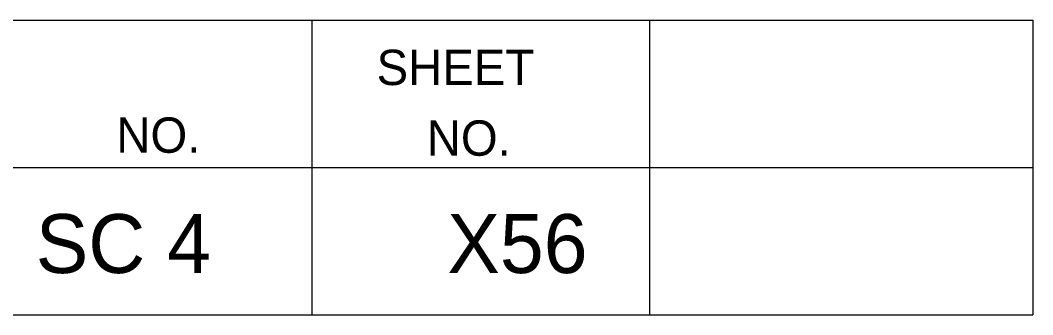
# Model space of a CAD drawing. Extents: x 1000 to 1162, y 999 to 8520.
# Drawn here: x 1152.97 to 1161.56, y 7425.05 to 7427.55 of the extents above; entities that cross this region are included whole.
import ezdxf

# ---------------------------------------------------------------- set-up
doc = ezdxf.new("R2010")
doc.units = 0
doc.layers.add('Level 20', color=7, linetype='Continuous')
doc.layers.add('Level 3', color=7, linetype='Continuous')

msp = doc.modelspace()

# ---------------------------------------------------------------- linework, layer by layer
at = {"layer": 'Level 3'}
for p, q in [((1133.055, 7427.5458), (1161.555, 7427.5458)), ((1133.055, 7427.5458), (1161.555, 7427.5458)), ((1133.055, 7427.5458), (1161.555, 7427.5458)), ((1133.055, 7427.5458), (1161.555, 7427.5458)), ((1133.055, 7427.5458), (1161.555, 7427.5458)), ((1133.055, 7427.5458), (1161.555, 7427.5458)), ((1133.055, 7427.5458), (1161.555, 7427.5458)), ((1133.055, 7427.5458), (1161.555, 7427.5458)), ((1133.055, 7427.5458), (1161.555, 7427.5458)), ((1133.055, 7427.5458), (1161.555, 7427.5458)), ((1133.055, 7427.5458), (1161.555, 7427.5458)), ((1133.055, 7427.5458), (1161.555, 7427.5458)), ((1133.055, 7427.5458), (1161.555, 7427.5458)), ((1133.055, 7427.5458), (1161.555, 7427.5458)), ((1133.055, 7427.5458), (1161.555, 7427.5458)), ((1133.055, 7427.5458), (1161.555, 7427.5458)), ((1133.055, 7427.5458), (1161.555, 7427.5458)), ((1133.055, 7427.5458), (1161.555, 7427.5458)), ((1133.055, 7427.5458), (1161.555, 7427.5458)), ((1133.055, 7427.5458), (1161.555, 7427.5458)), ((1133.055, 7427.5458), (1161.555, 7427.5458)), ((1133.055, 7427.5458), (1161.555, 7427.5458)), ((1133.055, 7427.5458), (1161.555, 7427.5458)), ((1133.055, 7427.5458), (1161.555, 7427.5458)), ((1133.055, 7427.5458), (1161.555, 7427.5458)), ((1133.055, 7427.5458), (1161.555, 7427.5458)), ((1133.055, 7427.5458), (1161.555, 7427.5458)), ((1133.055, 7427.5458), (1161.555, 7427.5458)), ((1133.055, 7427.5458), (1161.555, 7427.5458)), ((1133.055, 7427.5458), (1161.555, 7427.5458)), ((1133.055, 7427.5458), (1161.555, 7427.5458)), ((1133.055, 7427.5458), (1161.555, 7427.5458)), ((1133.055, 7427.5458), (1161.555, 7427.5458)), ((1133.055, 7427.5458), (1161.555, 7427.5458)), ((1133.055, 7427.5458), (1161.555, 7427.5458)), ((1133.055, 7427.5458), (1161.555, 7427.5458)), ((1133.055, 7427.5458), (1161.555, 7427.5458)), ((1133.055, 7427.5458), (1161.555, 7427.5458)), ((1133.055, 7427.5458), (1161.555, 7427.5458)), ((1133.055, 7427.5458), (1161.555, 7427.5458)), ((1133.055, 7427.5458), (1161.555, 7427.5458)), ((1133.055, 7427.5458), (1161.555, 7427.5458)), ((1133.055, 7427.5458), (1161.555, 7427.5458)), ((1133.055, 7427.5458), (1161.555, 7427.5458)), ((1133.055, 7427.5458), (1161.555, 7427.5458)), ((1133.055, 7427.5458), (1161.555, 7427.5458)), ((1133.055, 7427.5458), (1161.555, 7427.5458)), ((1133.055, 7427.5458), (1161.555, 7427.5458)), ((1133.055, 7427.5458), (1161.555, 7427.5458)), ((1133.055, 7427.5458), (1161.555, 7427.5458)), ((1133.055, 7427.5458), (1161.555, 7427.5458)), ((1133.055, 7427.5458), (1161.555, 7427.5458)), ((1133.055, 7427.5458), (1161.555, 7427.5458)), ((1133.055, 7427.5458), (1161.555, 7427.5458)), ((1155.44, 7427.5458), (1155.44, 7425.0458)), ((1155.44, 7427.5458), (1155.44, 7425.0458)), ((1155.44, 7427.5458), (1155.44, 7425.0458)), ((1155.44, 7427.5458), (1155.44, 7425.0458)), ((1155.44, 7427.5458), (1155.44, 7425.0458)), ((1155.44, 7427.5458), (1155.44, 7425.0458)), ((1155.44, 7427.5458), (1155.44, 7425.0458)), ((1155.44, 7427.5458), (1155.44, 7425.0458)), ((1155.44, 7427.5458), (1155.44, 7425.0458)), ((1155.44, 7427.5458), (1155.44, 7425.0458)), ((1155.44, 7427.5458), (1155.44, 7425.0458)), ((1155.44, 7427.5458), (1155.44, 7425.0458)), ((1155.44, 7427.5458), (1155.44, 7425.0458)), ((1155.44, 7427.5458), (1155.44, 7425.0458)), ((1155.44, 7427.5458), (1155.44, 7425.0458)), ((1155.44, 7427.5458), (1155.44, 7425.0458)), ((1155.44, 7427.5458), (1155.44, 7425.0458)), ((1155.44, 7427.5458), (1155.44, 7425.0458)), ((1155.44, 7427.5458), (1155.44, 7425.0458)), ((1155.44, 7427.5458), (1155.44, 7425.0458)), ((1155.44, 7427.5458), (1155.44, 7425.0458)), ((1155.44, 7427.5458), (1155.44, 7425.0458)), ((1155.44, 7427.5458), (1155.44, 7425.0458)), ((1155.44, 7427.5458), (1155.44, 7425.0458)), ((1155.44, 7427.5458), (1155.44, 7425.0458)), ((1155.44, 7427.5458), (1155.44, 7425.0458)), ((1155.44, 7427.5458), (1155.44, 7425.0458)), ((1155.44, 7427.5458), (1155.44, 7425.0458)), ((1155.44, 7427.5458), (1155.44, 7425.0458)), ((1155.44, 7427.5458), (1155.44, 7425.0458)), ((1155.44, 7427.5458), (1155.44, 7425.0458)), ((1155.44, 7427.5458), (1155.44, 7425.0458)), ((1155.44, 7427.5458), (1155.44, 7425.0458)), ((1155.44, 7427.5458), (1155.44, 7425.0458)), ((1155.44, 7427.5458), (1155.44, 7425.0458)), ((1155.44, 7427.5458), (1155.44, 7425.0458)), ((1155.44, 7427.5458), (1155.44, 7425.0458)), ((1155.44, 7427.5458), (1155.44, 7425.0458)), ((1155.44, 7427.5458), (1155.44, 7425.0458)), ((1155.44, 7427.5458), (1155.44, 7425.0458)), ((1155.44, 7427.5458), (1155.44, 7425.0458)), ((1155.44, 7427.5458), (1155.44, 7425.0458)), ((1155.44, 7427.5458), (1155.44, 7425.0458)), ((1155.44, 7427.5458), (1155.44, 7425.0458)), ((1155.44, 7427.5458), (1155.44, 7425.0458)), ((1155.44, 7427.5458), (1155.44, 7425.0458)), ((1155.44, 7427.5458), (1155.44, 7425.0458)), ((1155.44, 7427.5458), (1155.44, 7425.0458)), ((1155.44, 7427.5458), (1155.44, 7425.0458)), ((1155.44, 7427.5458), (1155.44, 7425.0458)), ((1155.44, 7427.5458), (1155.44, 7425.0458)), ((1155.44, 7427.5458), (1155.44, 7425.0458)), ((1155.44, 7427.5458), (1155.44, 7425.0458)), ((1155.44, 7427.5458), (1155.44, 7425.0458)), ((1158.305, 7427.5458), (1158.305, 7425.0458)), ((1158.305, 7427.5458), (1158.305, 7425.0458)), ((1158.305, 7427.5458), (1158.305, 7425.0458)), ((1158.305, 7427.5458), (1158.305, 7425.0458)), ((1158.305, 7427.5458), (1158.305, 7425.0458)), ((1158.305, 7427.5458), (1158.305, 7425.0458)), ((1158.305, 7427.5458), (1158.305, 7425.0458)), ((1158.305, 7427.5458), (1158.305, 7425.0458)), ((1158.305, 7427.5458), (1158.305, 7425.0458)), ((1158.305, 7427.5458), (1158.305, 7425.0458)), ((1158.305, 7427.5458), (1158.305, 7425.0458)), ((1158.305, 7427.5458), (1158.305, 7425.0458)), ((1158.305, 7427.5458), (1158.305, 7425.0458)), ((1158.305, 7427.5458), (1158.305, 7425.0458)), ((1158.305, 7427.5458), (1158.305, 7425.0458)), ((1158.305, 7427.5458), (1158.305, 7425.0458)), ((1158.305, 7427.5458), (1158.305, 7425.0458)), ((1158.305, 7427.5458), (1158.305, 7425.0458)), ((1158.305, 7427.5458), (1158.305, 7425.0458)), ((1158.305, 7427.5458), (1158.305, 7425.0458)), ((1158.305, 7427.5458), (1158.305, 7425.0458)), ((1158.305, 7427.5458), (1158.305, 7425.0458)), ((1158.305, 7427.5458), (1158.305, 7425.0458)), ((1158.305, 7427.5458), (1158.305, 7425.0458)), ((1158.305, 7427.5458), (1158.305, 7425.0458)), ((1158.305, 7427.5458), (1158.305, 7425.0458)), ((1158.305, 7427.5458), (1158.305, 7425.0458)), ((1158.305, 7427.5458), (1158.305, 7425.0458)), ((1158.305, 7427.5458), (1158.305, 7425.0458)), ((1158.305, 7427.5458), (1158.305, 7425.0458)), ((1158.305, 7427.5458), (1158.305, 7425.0458)), ((1158.305, 7427.5458), (1158.305, 7425.0458)), ((1158.305, 7427.5458), (1158.305, 7425.0458)), ((1158.305, 7427.5458), (1158.305, 7425.0458)), ((1158.305, 7427.5458), (1158.305, 7425.0458)), ((1158.305, 7427.5458), (1158.305, 7425.0458)), ((1158.305, 7427.5458), (1158.305, 7425.0458)), ((1158.305, 7427.5458), (1158.305, 7425.0458)), ((1158.305, 7427.5458), (1158.305, 7425.0458)), ((1158.305, 7427.5458), (1158.305, 7425.0458)), ((1158.305, 7427.5458), (1158.305, 7425.0458)), ((1158.305, 7427.5458), (1158.305, 7425.0458)), ((1158.305, 7427.5458), (1158.305, 7425.0458)), ((1158.305, 7427.5458), (1158.305, 7425.0458)), ((1158.305, 7427.5458), (1158.305, 7425.0458)), ((1158.305, 7427.5458), (1158.305, 7425.0458)), ((1158.305, 7427.5458), (1158.305, 7425.0458)), ((1158.305, 7427.5458), (1158.305, 7425.0458)), ((1158.305, 7427.5458), (1158.305, 7425.0458)), ((1158.305, 7427.5458), (1158.305, 7425.0458)), ((1158.305, 7427.5458), (1158.305, 7425.0458)), ((1158.305, 7427.5458), (1158.305, 7425.0458)), ((1158.305, 7427.5458), (1158.305, 7425.0458)), ((1158.305, 7427.5458), (1158.305, 7425.0458)), ((1161.555, 7427.5458), (1161.555, 7425.0458)), ((1161.555, 7427.5458), (1161.555, 7425.0458)), ((1161.555, 7427.5458), (1161.555, 7425.0458)), ((1161.555, 7427.5458), (1161.555, 7425.0458)), ((1161.555, 7427.5458), (1161.555, 7425.0458)), ((1161.555, 7427.5458), (1161.555, 7425.0458)), ((1161.555, 7427.5458), (1161.555, 7425.0458)), ((1161.555, 7427.5458), (1161.555, 7425.0458)), ((1161.555, 7427.5458), (1161.555, 7425.0458)), ((1161.555, 7427.5458), (1161.555, 7425.0458)), ((1161.555, 7427.5458), (1161.555, 7425.0458)), ((1161.555, 7427.5458), (1161.555, 7425.0458)), ((1161.555, 7427.5458), (1161.555, 7425.0458)), ((1161.555, 7427.5458), (1161.555, 7425.0458)), ((1161.555, 7427.5458), (1161.555, 7425.0458)), ((1161.555, 7427.5458), (1161.555, 7425.0458)), ((1161.555, 7427.5458), (1161.555, 7425.0458)), ((1161.555, 7427.5458), (1161.555, 7425.0458)), ((1161.555, 7427.5458), (1161.555, 7425.0458)), ((1161.555, 7427.5458), (1161.555, 7425.0458)), ((1161.555, 7427.5458), (1161.555, 7425.0458)), ((1161.555, 7427.5458), (1161.555, 7425.0458)), ((1161.555, 7427.5458), (1161.555, 7425.0458)), ((1161.555, 7427.5458), (1161.555, 7425.0458)), ((1161.555, 7427.5458), (1161.555, 7425.0458)), ((1161.555, 7427.5458), (1161.555, 7425.0458)), ((1161.555, 7427.5458), (1161.555, 7425.0458)), ((1161.555, 7427.5458), (1161.555, 7425.0458)), ((1161.555, 7427.5458), (1161.555, 7425.0458)), ((1161.555, 7427.5458), (1161.555, 7425.0458)), ((1161.555, 7427.5458), (1161.555, 7425.0458)), ((1161.555, 7427.5458), (1161.555, 7425.0458)), ((1161.555, 7427.5458), (1161.555, 7425.0458)), ((1161.555, 7427.5458), (1161.555, 7425.0458)), ((1161.555, 7427.5458), (1161.555, 7425.0458)), ((1161.555, 7427.5458), (1161.555, 7425.0458)), ((1161.555, 7427.5458), (1161.555, 7425.0458)), ((1161.555, 7427.5458), (1161.555, 7425.0458)), ((1161.555, 7427.5458), (1161.555, 7425.0458)), ((1161.555, 7427.5458), (1161.555, 7425.0458)), ((1161.555, 7427.5458), (1161.555, 7425.0458)), ((1161.555, 7427.5458), (1161.555, 7425.0458)), ((1161.555, 7427.5458), (1161.555, 7425.0458)), ((1161.555, 7427.5458), (1161.555, 7425.0458)), ((1161.555, 7427.5458), (1161.555, 7425.0458)), ((1161.555, 7427.5458), (1161.555, 7425.0458)), ((1161.555, 7427.5458), (1161.555, 7425.0458)), ((1161.555, 7427.5458), (1161.555, 7425.0458)), ((1161.555, 7427.5458), (1161.555, 7425.0458)), ((1161.555, 7427.5458), (1161.555, 7425.0458)), ((1161.555, 7427.5458), (1161.555, 7425.0458)), ((1161.555, 7427.5458), (1161.555, 7425.0458)), ((1161.555, 7427.5458), (1161.555, 7425.0458)), ((1161.555, 7427.5458), (1161.555, 7425.0458)), ((1133.055, 7426.2958), (1161.555, 7426.2958)), ((1133.055, 7426.2958), (1161.555, 7426.2958)), ((1133.055, 7426.2958), (1161.555, 7426.2958)), ((1133.055, 7426.2958), (1161.555, 7426.2958)), ((1133.055, 7426.2958), (1161.555, 7426.2958)), ((1133.055, 7426.2958), (1161.555, 7426.2958)), ((1133.055, 7426.2958), (1161.555, 7426.2958)), ((1133.055, 7426.2958), (1161.555, 7426.2958)), ((1133.055, 7426.2958), (1161.555, 7426.2958)), ((1133.055, 7426.2958), (1161.555, 7426.2958)), ((1133.055, 7426.2958), (1161.555, 7426.2958)), ((1133.055, 7426.2958), (1161.555, 7426.2958)), ((1133.055, 7426.2958), (1161.555, 7426.2958)), ((1133.055, 7426.2958), (1161.555, 7426.2958)), ((1133.055, 7426.2958), (1161.555, 7426.2958)), ((1133.055, 7426.2958), (1161.555, 7426.2958)), ((1133.055, 7426.2958), (1161.555, 7426.2958)), ((1133.055, 7426.2958), (1161.555, 7426.2958)), ((1133.055, 7426.2958), (1161.555, 7426.2958)), ((1133.055, 7426.2958), (1161.555, 7426.2958)), ((1133.055, 7426.2958), (1161.555, 7426.2958)), ((1133.055, 7426.2958), (1161.555, 7426.2958)), ((1133.055, 7426.2958), (1161.555, 7426.2958)), ((1133.055, 7426.2958), (1161.555, 7426.2958)), ((1133.055, 7426.2958), (1161.555, 7426.2958)), ((1133.055, 7426.2958), (1161.555, 7426.2958)), ((1133.055, 7426.2958), (1161.555, 7426.2958)), ((1133.055, 7426.2958), (1161.555, 7426.2958)), ((1133.055, 7426.2958), (1161.555, 7426.2958)), ((1133.055, 7426.2958), (1161.555, 7426.2958)), ((1133.055, 7426.2958), (1161.555, 7426.2958)), ((1133.055, 7426.2958), (1161.555, 7426.2958)), ((1133.055, 7426.2958), (1161.555, 7426.2958)), ((1133.055, 7426.2958), (1161.555, 7426.2958)), ((1133.055, 7426.2958), (1161.555, 7426.2958)), ((1133.055, 7426.2958), (1161.555, 7426.2958)), ((1133.055, 7426.2958), (1161.555, 7426.2958)), ((1133.055, 7426.2958), (1161.555, 7426.2958)), ((1133.055, 7426.2958), (1161.555, 7426.2958)), ((1133.055, 7426.2958), (1161.555, 7426.2958)), ((1133.055, 7426.2958), (1161.555, 7426.2958)), ((1133.055, 7426.2958), (1161.555, 7426.2958)), ((1133.055, 7426.2958), (1161.555, 7426.2958)), ((1133.055, 7426.2958), (1161.555, 7426.2958)), ((1133.055, 7426.2958), (1161.555, 7426.2958)), ((1133.055, 7426.2958), (1161.555, 7426.2958)), ((1133.055, 7426.2958), (1161.555, 7426.2958)), ((1133.055, 7426.2958), (1161.555, 7426.2958)), ((1133.055, 7426.2958), (1161.555, 7426.2958)), ((1133.055, 7426.2958), (1161.555, 7426.2958)), ((1133.055, 7426.2958), (1161.555, 7426.2958)), ((1133.055, 7426.2958), (1161.555, 7426.2958)), ((1133.055, 7426.2958), (1161.555, 7426.2958)), ((1133.055, 7426.2958), (1161.555, 7426.2958)), ((1133.055, 7425.0458), (1161.555, 7425.0458)), ((1133.055, 7425.0458), (1161.555, 7425.0458)), ((1133.055, 7425.0458), (1161.555, 7425.0458)), ((1133.055, 7425.0458), (1161.555, 7425.0458)), ((1133.055, 7425.0458), (1161.555, 7425.0458)), ((1133.055, 7425.0458), (1161.555, 7425.0458)), ((1133.055, 7425.0458), (1161.555, 7425.0458)), ((1133.055, 7425.0458), (1161.555, 7425.0458)), ((1133.055, 7425.0458), (1161.555, 7425.0458)), ((1133.055, 7425.0458), (1161.555, 7425.0458)), ((1133.055, 7425.0458), (1161.555, 7425.0458)), ((1133.055, 7425.0458), (1161.555, 7425.0458)), ((1133.055, 7425.0458), (1161.555, 7425.0458)), ((1133.055, 7425.0458), (1161.555, 7425.0458)), ((1133.055, 7425.0458), (1161.555, 7425.0458)), ((1133.055, 7425.0458), (1161.555, 7425.0458)), ((1133.055, 7425.0458), (1161.555, 7425.0458)), ((1133.055, 7425.0458), (1161.555, 7425.0458)), ((1133.055, 7425.0458), (1161.555, 7425.0458)), ((1133.055, 7425.0458), (1161.555, 7425.0458)), ((1133.055, 7425.0458), (1161.555, 7425.0458)), ((1133.055, 7425.0458), (1161.555, 7425.0458)), ((1133.055, 7425.0458), (1161.555, 7425.0458)), ((1133.055, 7425.0458), (1161.555, 7425.0458)), ((1133.055, 7425.0458), (1161.555, 7425.0458)), ((1133.055, 7425.0458), (1161.555, 7425.0458)), ((1133.055, 7425.0458), (1161.555, 7425.0458)), ((1133.055, 7425.0458), (1161.555, 7425.0458)), ((1133.055, 7425.0458), (1161.555, 7425.0458)), ((1133.055, 7425.0458), (1161.555, 7425.0458)), ((1133.055, 7425.0458), (1161.555, 7425.0458)), ((1133.055, 7425.0458), (1161.555, 7425.0458)), ((1133.055, 7425.0458), (1161.555, 7425.0458)), ((1133.055, 7425.0458), (1161.555, 7425.0458)), ((1133.055, 7425.0458), (1161.555, 7425.0458)), ((1133.055, 7425.0458), (1161.555, 7425.0458)), ((1133.055, 7425.0458), (1161.555, 7425.0458)), ((1133.055, 7425.0458), (1161.555, 7425.0458)), ((1133.055, 7425.0458), (1161.555, 7425.0458)), ((1133.055, 7425.0458), (1161.555, 7425.0458)), ((1133.055, 7425.0458), (1161.555, 7425.0458)), ((1133.055, 7425.0458), (1161.555, 7425.0458)), ((1133.055, 7425.0458), (1161.555, 7425.0458)), ((1133.055, 7425.0458), (1161.555, 7425.0458)), ((1133.055, 7425.0458), (1161.555, 7425.0458)), ((1133.055, 7425.0458), (1161.555, 7425.0458)), ((1133.055, 7425.0458), (1161.555, 7425.0458)), ((1133.055, 7425.0458), (1161.555, 7425.0458)), ((1133.055, 7425.0458), (1161.555, 7425.0458)), ((1133.055, 7425.0458), (1161.555, 7425.0458)), ((1133.055, 7425.0458), (1161.555, 7425.0458)), ((1133.055, 7425.0458), (1161.555, 7425.0458)), ((1133.055, 7425.0458), (1161.555, 7425.0458)), ((1133.055, 7425.0458), (1161.555, 7425.0458))]:
    msp.add_line(p, q, dxfattribs=at)

# ---------------------------------------------------------------- texts
at = {"layer": 'Level 20'}
for s, p in [('SC 4', (1153.0988, 7425.4)), ('X56', (1156.5896, 7425.4))]:
    msp.add_text(s, height=0.5, dxfattribs=at).set_placement(p)
at = {"layer": 'Level 3'}
for s, p in [('SHEET', (1155.99, 7426.9958)), ('SHEET', (1155.99, 7426.9958)), ('SHEET', (1155.99, 7426.9958)), ('SHEET', (1155.99, 7426.9958)), ('SHEET', (1155.99, 7426.9958)), ('SHEET', (1155.99, 7426.9958)), ('SHEET', (1155.99, 7426.9958)), ('SHEET', (1155.99, 7426.9958)), ('SHEET', (1155.99, 7426.9958)), ('SHEET', (1155.99, 7426.9958)), ('SHEET', (1155.99, 7426.9958)), ('SHEET', (1155.99, 7426.9958)), ('SHEET', (1155.99, 7426.9958)), ('SHEET', (1155.99, 7426.9958)), ('SHEET', (1155.99, 7426.9958)), ('SHEET', (1155.99, 7426.9958)), ('SHEET', (1155.99, 7426.9958)), ('SHEET', (1155.99, 7426.9958)), ('SHEET', (1155.99, 7426.9958)), ('SHEET', (1155.99, 7426.9958)), ('SHEET', (1155.99, 7426.9958)), ('SHEET', (1155.99, 7426.9958)), ('SHEET', (1155.99, 7426.9958)), ('SHEET', (1155.99, 7426.9958)), ('SHEET', (1155.99, 7426.9958)), ('SHEET', (1155.99, 7426.9958)), ('SHEET', (1155.99, 7426.9958)), ('SHEET', (1155.99, 7426.9958)), ('SHEET', (1155.99, 7426.9958)), ('SHEET', (1155.99, 7426.9958)), ('SHEET', (1155.99, 7426.9958)), ('SHEET', (1155.99, 7426.9958)), ('SHEET', (1155.99, 7426.9958)), ('SHEET', (1155.99, 7426.9958)), ('SHEET', (1155.99, 7426.9958)), ('SHEET', (1155.99, 7426.9958)), ('SHEET', (1155.99, 7426.9958)), ('SHEET', (1155.99, 7426.9958)), ('SHEET', (1155.99, 7426.9958)), ('SHEET', (1155.99, 7426.9958)), ('SHEET', (1155.99, 7426.9958)), ('SHEET', (1155.99, 7426.9958)), ('SHEET', (1155.99, 7426.9958)), ('SHEET', (1155.99, 7426.9958)), ('SHEET', (1155.99, 7426.9958)), ('SHEET', (1155.99, 7426.9958)), ('SHEET', (1155.99, 7426.9958)), ('SHEET', (1155.99, 7426.9958)), ('SHEET', (1155.99, 7426.9958)), ('SHEET', (1155.99, 7426.9958)), ('SHEET', (1155.99, 7426.9958)), ('SHEET', (1155.99, 7426.9958)), ('SHEET', (1155.99, 7426.9958)), ('SHEET', (1155.99, 7426.9958)), ('NO.', (1153.7822, 7426.4208)), ('NO.', (1153.7822, 7426.4208)), ('NO.', (1153.7822, 7426.4208)), ('NO.', (1153.7822, 7426.4208)), ('NO.', (1153.7822, 7426.4208)), ('NO.', (1153.7822, 7426.4208)), ('NO.', (1153.7822, 7426.4208)), ('NO.', (1153.7822, 7426.4208)), ('NO.', (1153.7822, 7426.4208)), ('NO.', (1153.7822, 7426.4208)), ('NO.', (1153.7822, 7426.4208)), ('NO.', (1153.7822, 7426.4208)), ('NO.', (1153.7822, 7426.4208)), ('NO.', (1153.7822, 7426.4208)), ('NO.', (1153.7822, 7426.4208)), ('NO.', (1153.7822, 7426.4208)), ('NO.', (1153.7822, 7426.4208)), ('NO.', (1153.7822, 7426.4208)), ('NO.', (1153.7822, 7426.4208)), ('NO.', (1153.7822, 7426.4208)), ('NO.', (1153.7822, 7426.4208)), ('NO.', (1153.7822, 7426.4208)), ('NO.', (1153.7822, 7426.4208)), ('NO.', (1153.7822, 7426.4208)), ('NO.', (1153.7822, 7426.4208)), ('NO.', (1153.7822, 7426.4208)), ('NO.', (1153.7822, 7426.4208)), ('NO.', (1153.7822, 7426.4208)), ('NO.', (1153.7822, 7426.4208)), ('NO.', (1153.7822, 7426.4208)), ('NO.', (1153.7822, 7426.4208)), ('NO.', (1153.7822, 7426.4208)), ('NO.', (1153.7822, 7426.4208)), ('NO.', (1153.7822, 7426.4208)), ('NO.', (1153.7822, 7426.4208)), ('NO.', (1153.7822, 7426.4208)), ('NO.', (1153.7822, 7426.4208)), ('NO.', (1153.7822, 7426.4208)), ('NO.', (1153.7822, 7426.4208)), ('NO.', (1153.7822, 7426.4208)), ('NO.', (1153.7822, 7426.4208)), ('NO.', (1153.7822, 7426.4208)), ('NO.', (1153.7822, 7426.4208)), ('NO.', (1153.7822, 7426.4208)), ('NO.', (1153.7822, 7426.4208)), ('NO.', (1153.7822, 7426.4208)), ('NO.', (1153.7822, 7426.4208)), ('NO.', (1153.7822, 7426.4208)), ('NO.', (1153.7822, 7426.4208)), ('NO.', (1153.7822, 7426.4208)), ('NO.', (1153.7822, 7426.4208)), ('NO.', (1153.7822, 7426.4208)), ('NO.', (1153.7822, 7426.4208)), ('NO.', (1153.7822, 7426.4208)), ('NO.', (1156.415, 7426.3958)), ('NO.', (1156.415, 7426.3958)), ('NO.', (1156.415, 7426.3958)), ('NO.', (1156.415, 7426.3958)), ('NO.', (1156.415, 7426.3958)), ('NO.', (1156.415, 7426.3958)), ('NO.', (1156.415, 7426.3958)), ('NO.', (1156.415, 7426.3958)), ('NO.', (1156.415, 7426.3958)), ('NO.', (1156.415, 7426.3958)), ('NO.', (1156.415, 7426.3958)), ('NO.', (1156.415, 7426.3958)), ('NO.', (1156.415, 7426.3958)), ('NO.', (1156.415, 7426.3958)), ('NO.', (1156.415, 7426.3958)), ('NO.', (1156.415, 7426.3958)), ('NO.', (1156.415, 7426.3958)), ('NO.', (1156.415, 7426.3958)), ('NO.', (1156.415, 7426.3958)), ('NO.', (1156.415, 7426.3958)), ('NO.', (1156.415, 7426.3958)), ('NO.', (1156.415, 7426.3958)), ('NO.', (1156.415, 7426.3958)), ('NO.', (1156.415, 7426.3958)), ('NO.', (1156.415, 7426.3958)), ('NO.', (1156.415, 7426.3958)), ('NO.', (1156.415, 7426.3958)), ('NO.', (1156.415, 7426.3958)), ('NO.', (1156.415, 7426.3958)), ('NO.', (1156.415, 7426.3958)), ('NO.', (1156.415, 7426.3958)), ('NO.', (1156.415, 7426.3958)), ('NO.', (1156.415, 7426.3958)), ('NO.', (1156.415, 7426.3958)), ('NO.', (1156.415, 7426.3958)), ('NO.', (1156.415, 7426.3958)), ('NO.', (1156.415, 7426.3958)), ('NO.', (1156.415, 7426.3958)), ('NO.', (1156.415, 7426.3958)), ('NO.', (1156.415, 7426.3958)), ('NO.', (1156.415, 7426.3958)), ('NO.', (1156.415, 7426.3958)), ('NO.', (1156.415, 7426.3958)), ('NO.', (1156.415, 7426.3958)), ('NO.', (1156.415, 7426.3958)), ('NO.', (1156.415, 7426.3958)), ('NO.', (1156.415, 7426.3958)), ('NO.', (1156.415, 7426.3958)), ('NO.', (1156.415, 7426.3958)), ('NO.', (1156.415, 7426.3958)), ('NO.', (1156.415, 7426.3958)), ('NO.', (1156.415, 7426.3958)), ('NO.', (1156.415, 7426.3958)), ('NO.', (1156.415, 7426.3958))]:
    msp.add_text(s, height=0.3, dxfattribs=at).set_placement(p)

doc.saveas('drawing.dxf')
